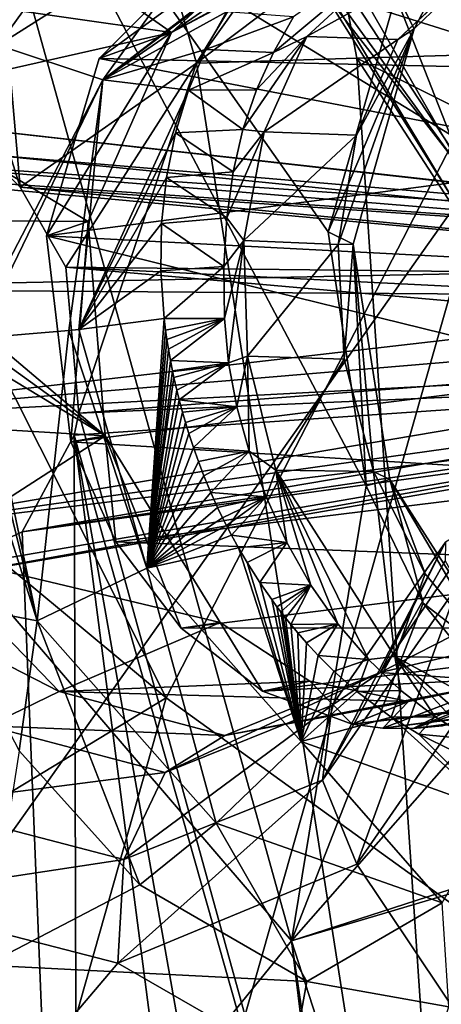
# Model space of a CAD drawing. Header units: metres. Extents: x -150 to 307, y -550 to 84.
# Tile 418 of 656: x 186.48 to 188.46, y 7.5 to 12.11. Entities that reach past the tile are written whole.
import ezdxf

# ---------------------------------------------------------------- set-up
doc = ezdxf.new("R2010")
doc.units = ezdxf.units.M
doc.layers.add('solid_26006363', color=7, linetype='CONTINUOUS')

msp = doc.modelspace()

# ---------------------------------------------------------------- linework, layer by layer
at = {"layer": 'solid_26006363'}
for points in [[(188.463837, 22.901747, 908.308228), (185.202988, 13.583079, 906.254822), (188.67836, 11.459098, 909.62439)], [(187.168488, 8.932622, 905.548157), (182.721359, 12.630058, 900.684631), (181.84285, 19.517756, 899.064392)], [(189.133835, 12.746095, 907.299255), (187.168488, 8.932622, 905.548157), (181.84285, 19.517756, 899.064392)], [(186.053024, 16.268606, 876.759033), (184.686066, 17.076876, 875.925293), (186.484726, 11.324108, 876.407166)], [(186.32666, 11.47601, 876.307861), (186.484726, 11.324108, 876.407166), (184.686066, 17.076876, 875.925293)], [(187.310318, 11.904219, 877.088562), (186.053024, 16.268606, 876.759033), (186.484726, 11.324108, 876.407166)], [(188.198196, 13.375376, 877.92041), (186.053024, 16.268606, 876.759033), (187.310318, 11.904219, 877.088562)], [(186.114944, 13.693623, 868.388306), (187.754227, 7.793361, 868.782837), (184.646271, 11.416631, 866.888733)], [(188.104507, 9.924617, 869.306946), (187.754227, 7.793361, 868.782837), (186.114944, 13.693623, 868.388306)], [(187.926468, 11.11421, 869.328247), (188.104507, 9.924617, 869.306946), (186.114944, 13.693623, 868.388306)], [(188.246277, 12.230271, 869.718994), (187.926468, 11.11421, 869.328247), (186.114944, 13.693623, 868.388306)], [(188.67836, 11.459098, 909.62439), (185.202988, 13.583079, 906.254822), (185.365829, 6.77781, 906.815918)], [(188.002655, 12.879412, 877.71637), (188.198196, 13.375376, 877.92041), (187.310318, 11.904219, 877.088562)], [(186.382111, 11.989601, 871.090759), (187.121246, 13.016073, 871.783997), (186.458862, 12.881181, 871.373108)], [(187.496994, 12.696296, 871.622131), (187.121246, 13.016073, 871.783997), (186.382111, 11.989601, 871.090759)], [(187.969269, 12.403678, 877.63562), (188.002655, 12.879412, 877.71637), (187.310318, 11.904219, 877.088562)], [(188.574844, 11.368649, 875.947388), (187.860504, 12.619018, 875.628357), (187.979218, 12.890395, 875.828979)], [(189.006699, 12.870259, 876.5849), (187.969269, 12.403678, 877.63562), (189.055801, 11.957004, 876.516663)], [(189.006699, 12.870259, 876.5849), (188.633072, 12.035271, 876.210632), (187.979218, 12.890395, 875.828979)], [(188.574844, 11.368649, 875.947388), (187.979218, 12.890395, 875.828979), (188.633072, 12.035271, 876.210632)], [(189.133835, 12.746095, 907.299255), (199.540802, 0, 917.246277), (187.168488, 8.932622, 905.548157)], [(188.328644, 12.064632, 869.882629), (188.246277, 12.230271, 869.718994), (188.680649, 12.741053, 870.108093)], [(189.002563, 12.716041, 870.463989), (188.328644, 12.064632, 869.882629), (188.680649, 12.741053, 870.108093)], [(186.871674, 11.827175, 871.031128), (187.496994, 12.696296, 871.622131), (186.382111, 11.989601, 871.090759)], [(187.84024, 12.574907, 871.306213), (187.496994, 12.696296, 871.622131), (186.871674, 11.827175, 871.031128)], [(188.251938, 12.016022, 870.115051), (188.328644, 12.064632, 869.882629), (189.002563, 12.716041, 870.463989)], [(188.8992, 12.625423, 870.670166), (188.251938, 12.016022, 870.115051), (189.002563, 12.716041, 870.463989)], [(187.848083, 12.652122, 872.583374), (186.853714, 11.926608, 871.750488), (187.193039, 12.047771, 872.018677)], [(187.848083, 12.652122, 872.583374), (187.444046, 12.519187, 872.268005), (186.853714, 11.926608, 871.750488)], [(188.275406, 12.641773, 872.896606), (187.848083, 12.652122, 872.583374), (187.193039, 12.047771, 872.018677)], [(188.275406, 12.641773, 872.896606), (187.193039, 12.047771, 872.018677), (187.990005, 12.471308, 872.664063)], [(187.168488, 8.932622, 905.548157), (183.208435, 6.527585, 901.543945), (182.721359, 12.630058, 900.684631)], [(187.669876, 11.954435, 870.505737), (187.826477, 12.028686, 870.631409), (188.463196, 12.617647, 871.178406)], [(187.764725, 12.12167, 870.598694), (187.669876, 11.954435, 870.505737), (188.463196, 12.617647, 871.178406)], [(187.826477, 12.028686, 870.631409), (188.251938, 12.016022, 870.115051), (188.8992, 12.625423, 870.670166)], [(188.463196, 12.617647, 871.178406), (187.826477, 12.028686, 870.631409), (188.8992, 12.625423, 870.670166)], [(188.574844, 11.368649, 875.947388), (187.832382, 12.396066, 875.352661), (187.860504, 12.619018, 875.628357)], [(187.694656, 12.449936, 871.184204), (187.84024, 12.574907, 871.306213), (186.871674, 11.827175, 871.031128)], [(189.528503, 11.864774, 869.298523), (186.853714, 11.926608, 871.750488), (187.444046, 12.519187, 872.268005)], [(189.842148, 12.170798, 869.572815), (189.528503, 11.864774, 869.298523), (187.444046, 12.519187, 872.268005)], [(187.193039, 12.047771, 872.018677), (186.139786, 12.197983, 873.356873), (186.562546, 12.492931, 873.717712)], [(187.990005, 12.471308, 872.664063), (187.193039, 12.047771, 872.018677), (186.562546, 12.492931, 873.717712)], [(187.564148, 12.306142, 871.067444), (187.694656, 12.449936, 871.184204), (186.871674, 11.827175, 871.031128)], [(188.060089, 11.927363, 877.648499), (187.969269, 12.403678, 877.63562), (187.310318, 11.904219, 877.088562)], [(188.501389, 11.280881, 875.452454), (187.897781, 12.247848, 875.034851), (187.832382, 12.396066, 875.352661)], [(188.574844, 11.368649, 875.947388), (188.501389, 11.280881, 875.452454), (187.832382, 12.396066, 875.352661)], [(189.055801, 11.957004, 876.516663), (187.969269, 12.403678, 877.63562), (188.060089, 11.927363, 877.648499)], [(187.449829, 12.144882, 870.95697), (187.564148, 12.306142, 871.067444), (186.871674, 11.827175, 871.031128)], [(188.654465, 11.271521, 875.002319), (188.049149, 12.193941, 874.715149), (187.897781, 12.247848, 875.034851)], [(188.501389, 11.280881, 875.452454), (188.654465, 11.271521, 875.002319), (187.897781, 12.247848, 875.034851)], [(188.328644, 12.064632, 869.882629), (187.926468, 11.11421, 869.328247), (188.246277, 12.230271, 869.718994)], [(187.193039, 12.047771, 872.018677), (185.837967, 11.74233, 873.047424), (186.139786, 12.197983, 873.356873)], [(189.25296, 11.815172, 873.51825), (188.888336, 12.195876, 873.293213), (188.049149, 12.193941, 874.715149)], [(189.25296, 11.815172, 873.51825), (188.049149, 12.193941, 874.715149), (188.654465, 11.271521, 875.002319)], [(187.352509, 11.968167, 870.85437), (187.449829, 12.144882, 870.95697), (186.871674, 11.827175, 871.031128)], [(187.764725, 12.12167, 870.598694), (187.449829, 12.144882, 870.95697), (187.352509, 11.968167, 870.85437)], [(187.764725, 12.12167, 870.598694), (187.352509, 11.968167, 870.85437), (187.669876, 11.954435, 870.505737)], [(187.193039, 12.047771, 872.018677), (186.80249, 11.162688, 871.608948), (185.837967, 11.74233, 873.047424)], [(186.608566, 11.095744, 871.454407), (186.80249, 11.162688, 871.608948), (187.193039, 12.047771, 872.018677)], [(186.853714, 11.926608, 871.750488), (186.608566, 11.095744, 871.454407), (187.193039, 12.047771, 872.018677)], [(188.328644, 12.064632, 869.882629), (188.043762, 11.057218, 869.523376), (187.926468, 11.11421, 869.328247)], [(187.973251, 11.055844, 869.764038), (188.043762, 11.057218, 869.523376), (188.328644, 12.064632, 869.882629)], [(188.05954, 11.567613, 869.906372), (187.973251, 11.055844, 869.764038), (188.328644, 12.064632, 869.882629)], [(188.251938, 12.016022, 870.115051), (188.05954, 11.567613, 869.906372), (188.328644, 12.064632, 869.882629)], [(187.527542, 11.594423, 870.350891), (187.626511, 11.583162, 870.422791), (187.826477, 12.028686, 870.631409)], [(187.591064, 11.779651, 870.423462), (187.527542, 11.594423, 870.350891), (187.826477, 12.028686, 870.631409)], [(187.669876, 11.954435, 870.505737), (187.591064, 11.779651, 870.423462), (187.826477, 12.028686, 870.631409)], [(187.826477, 12.028686, 870.631409), (187.626511, 11.583162, 870.422791), (188.251938, 12.016022, 870.115051)], [(187.626511, 11.583162, 870.422791), (188.05954, 11.567613, 869.906372), (188.251938, 12.016022, 870.115051)], [(186.871674, 11.827175, 871.031128), (186.382111, 11.989601, 871.090759), (186.241928, 10.614361, 870.759644)], [(187.272842, 11.778723, 870.761536), (187.352509, 11.968167, 870.85437), (186.871674, 11.827175, 871.031128)], [(187.669876, 11.954435, 870.505737), (187.352509, 11.968167, 870.85437), (187.272842, 11.778723, 870.761536)], [(187.669876, 11.954435, 870.505737), (187.272842, 11.778723, 870.761536), (187.591064, 11.779651, 870.423462)], [(189.055801, 11.957004, 876.516663), (188.060089, 11.927363, 877.648499), (189.535553, 11.192945, 876.793823)], [(187.310318, 11.904219, 877.088562), (186.484726, 11.324108, 876.407166), (186.698898, 10.948485, 876.522888)], [(189.31514, 11.450075, 869.091675), (186.608566, 11.095744, 871.454407), (186.853714, 11.926608, 871.750488)], [(187.310318, 11.904219, 877.088562), (186.698898, 10.948485, 876.522888), (186.759949, 10.264631, 876.491821)], [(187.310318, 11.904219, 877.088562), (186.759949, 10.264631, 876.491821), (188.626129, 3.492586, 877.426025)], [(189.528503, 11.864774, 869.298523), (189.31514, 11.450075, 869.091675), (186.853714, 11.926608, 871.750488)], [(188.060089, 11.927363, 877.648499), (187.310318, 11.904219, 877.088562), (188.626129, 3.492586, 877.426025)], [(188.544785, 11.181284, 877.929932), (188.060089, 11.927363, 877.648499), (188.626129, 3.492586, 877.426025)], [(189.535553, 11.192945, 876.793823), (188.060089, 11.927363, 877.648499), (188.544785, 11.181284, 877.929932)], [(186.285629, 10.61704, 870.767273), (186.871674, 11.827175, 871.031128), (186.241928, 10.614361, 870.759644)], [(186.285629, 10.61704, 870.767273), (186.711792, 10.651855, 870.739624), (186.871674, 11.827175, 871.031128)], [(186.711792, 10.651855, 870.739624), (186.76004, 10.656832, 870.724304), (186.871674, 11.827175, 871.031128)], [(187.272842, 11.778723, 870.761536), (186.871674, 11.827175, 871.031128), (186.76004, 10.656832, 870.724304)], [(187.211685, 11.5788, 870.679321), (187.272842, 11.778723, 870.761536), (186.76004, 10.656832, 870.724304)], [(187.527542, 11.594423, 870.350891), (187.272842, 11.778723, 870.761536), (187.211685, 11.5788, 870.679321)], [(187.591064, 11.779651, 870.423462), (187.272842, 11.778723, 870.761536), (187.527542, 11.594423, 870.350891)], [(185.837967, 11.74233, 873.047424), (186.80249, 11.162688, 871.608948), (185.68602, 11.17042, 872.820435)], [(190.50943, 11.120791, 869.86377), (185.793427, 11.650193, 875.933777), (185.374222, 11.477213, 875.600891)], [(190.639252, 11.109449, 869.979431), (186.32666, 11.47601, 876.307861), (185.793427, 11.650193, 875.933777)], [(190.639252, 11.109449, 869.979431), (185.793427, 11.650193, 875.933777), (190.50943, 11.120791, 869.86377)], [(187.169586, 11.369771, 870.607971), (187.211685, 11.5788, 870.679321), (186.76004, 10.656832, 870.724304)], [(187.48085, 11.395113, 870.28894), (187.211685, 11.5788, 870.679321), (187.169586, 11.369771, 870.607971)], [(187.527542, 11.594423, 870.350891), (187.211685, 11.5788, 870.679321), (187.48085, 11.395113, 870.28894)], [(187.451279, 11.180529, 870.237671), (187.531296, 11.074329, 870.283142), (187.626511, 11.583162, 870.422791)], [(187.48085, 11.395113, 870.28894), (187.451279, 11.180529, 870.237671), (187.626511, 11.583162, 870.422791)], [(187.527542, 11.594423, 870.350891), (187.48085, 11.395113, 870.28894), (187.626511, 11.583162, 870.422791)], [(187.626511, 11.583162, 870.422791), (187.531296, 11.074329, 870.283142), (188.05954, 11.567613, 869.906372)], [(187.531296, 11.074329, 870.283142), (187.973251, 11.055844, 869.764038), (188.05954, 11.567613, 869.906372)], [(190.392624, 11.065314, 869.759705), (185.374222, 11.477213, 875.600891), (185.309189, 11.415681, 875.544617)], [(188.67836, 11.459098, 909.62439), (185.365829, 6.77781, 906.815918), (185.419708, 0, 907.001953)], [(190.50943, 11.120791, 869.86377), (185.374222, 11.477213, 875.600891), (190.392624, 11.065314, 869.759705)], [(188.67836, 11.459098, 909.62439), (185.419708, 0, 907.001953), (188.716003, 0, 910.032959)], [(190.755005, 11.031331, 870.082581), (186.484726, 11.324108, 876.407166), (186.32666, 11.47601, 876.307861)], [(190.755005, 11.031331, 870.082581), (186.32666, 11.47601, 876.307861), (190.639252, 11.109449, 869.979431)], [(189.31514, 11.450075, 869.091675), (189.217499, 10.959201, 868.968018), (186.608566, 11.095744, 871.454407)], [(187.754227, 7.793361, 868.782837), (186.060806, 5.708463, 867.189331), (184.646271, 11.416631, 866.888733)], [(190.301346, 10.953656, 869.678345), (185.309189, 11.415681, 875.544617), (185.044922, 10.848228, 875.274658)], [(190.392624, 11.065314, 869.759705), (185.309189, 11.415681, 875.544617), (190.301346, 10.953656, 869.678345)], [(187.48085, 11.395113, 870.28894), (187.169586, 11.369771, 870.607971), (187.451279, 11.180529, 870.237671)], [(187.146744, 11.153065, 870.548096), (187.169586, 11.369771, 870.607971), (186.76004, 10.656832, 870.724304)], [(187.451279, 11.180529, 870.237671), (187.169586, 11.369771, 870.607971), (187.146744, 11.153065, 870.548096)], [(190.835236, 10.90332, 870.154053), (186.698898, 10.948485, 876.522888), (186.484726, 11.324108, 876.407166)], [(190.835236, 10.90332, 870.154053), (186.484726, 11.324108, 876.407166), (190.755005, 11.031331, 870.082581)], [(186.88295, 10.158528, 871.5401), (185.674789, 11.031861, 872.783569), (185.68602, 11.17042, 872.820435)], [(186.80249, 11.162688, 871.608948), (186.88295, 10.158528, 871.5401), (185.68602, 11.17042, 872.820435)], [(186.608566, 11.095744, 871.454407), (186.721939, 10.130691, 871.414124), (186.80249, 11.162688, 871.608948)], [(186.721939, 10.130691, 871.414124), (186.88295, 10.158528, 871.5401), (186.80249, 11.162688, 871.608948)], [(187.451279, 11.180529, 870.237671), (187.146744, 11.153065, 870.548096), (187.437912, 10.951883, 870.196838)], [(187.451279, 11.180529, 870.237671), (187.437912, 10.951883, 870.196838), (187.531296, 11.074329, 870.283142)], [(187.142975, 10.931544, 870.500793), (187.146744, 11.153065, 870.548096), (186.76004, 10.656832, 870.724304)], [(187.437912, 10.951883, 870.196838), (187.146744, 11.153065, 870.548096), (187.142975, 10.931544, 870.500793)], [(189.246521, 10.445978, 868.943237), (186.721939, 10.130691, 871.414124), (186.608566, 11.095744, 871.454407)], [(189.217499, 10.959201, 868.968018), (189.246521, 10.445978, 868.943237), (186.608566, 11.095744, 871.454407)], [(187.437912, 10.951883, 870.196838), (187.440414, 10.709082, 870.16626), (187.531296, 11.074329, 870.283142)], [(187.440414, 10.709082, 870.16626), (187.460266, 10.501721, 870.15387), (187.531296, 11.074329, 870.283142)], [(187.460266, 10.501721, 870.15387), (187.549286, 10.531924, 870.224854), (187.531296, 11.074329, 870.283142)], [(187.531296, 11.074329, 870.283142), (187.549286, 10.531924, 870.224854), (187.973251, 11.055844, 869.764038)], [(188.043762, 11.057218, 869.523376), (188.104507, 9.924617, 869.306946), (187.926468, 11.11421, 869.328247)], [(186.88295, 10.158528, 871.5401), (185.671997, 10.891337, 872.752747), (185.674789, 11.031861, 872.783569)], [(187.549286, 10.531924, 870.224854), (188.000488, 10.517853, 869.702209), (187.973251, 11.055844, 869.764038)], [(187.973251, 11.055844, 869.764038), (188.000488, 10.517853, 869.702209), (188.043762, 11.057218, 869.523376)], [(188.000488, 10.517853, 869.702209), (188.138855, 9.992263, 869.727844), (188.043762, 11.057218, 869.523376)], [(188.043762, 11.057218, 869.523376), (188.214859, 9.954477, 869.493286), (188.104507, 9.924617, 869.306946)], [(188.138855, 9.992263, 869.727844), (188.214859, 9.954477, 869.493286), (188.043762, 11.057218, 869.523376)], [(190.301346, 10.953656, 869.678345), (185.044922, 10.848228, 875.274658), (190.246994, 10.812201, 869.629944)], [(190.863525, 10.58165, 870.17926), (186.759949, 10.264631, 876.491821), (186.698898, 10.948485, 876.522888)], [(190.871597, 10.742071, 870.186462), (190.863525, 10.58165, 870.17926), (186.698898, 10.948485, 876.522888)], [(190.871597, 10.742071, 870.186462), (186.698898, 10.948485, 876.522888), (190.835236, 10.90332, 870.154053)], [(186.76004, 10.656832, 870.724304), (187.158218, 10.709092, 870.466797), (187.142975, 10.931544, 870.500793)], [(187.437912, 10.951883, 870.196838), (187.142975, 10.931544, 870.500793), (187.158218, 10.709092, 870.466797)], [(187.437912, 10.951883, 870.196838), (187.158218, 10.709092, 870.466797), (187.440414, 10.709082, 870.16626)], [(186.88295, 10.158528, 871.5401), (185.77002, 10.226288, 872.694702), (185.671997, 10.891337, 872.752747)], [(190.246994, 10.812201, 869.629944), (185.044922, 10.848228, 875.274658), (185.098038, 10.218384, 875.235535)], [(190.246994, 10.812201, 869.629944), (185.098038, 10.218384, 875.235535), (190.238922, 10.651779, 869.622742)], [(187.078171, 9.539841, 870.806702), (187.158218, 10.709092, 870.466797), (186.76004, 10.656832, 870.724304)], [(187.078171, 9.539841, 870.806702), (187.165344, 10.653829, 870.460022), (187.158218, 10.709092, 870.466797)], [(187.158218, 10.709092, 870.466797), (187.165344, 10.653829, 870.460022), (187.440414, 10.709082, 870.16626)], [(187.165344, 10.653829, 870.460022), (187.171326, 10.61024, 870.45575), (187.440414, 10.709082, 870.16626)], [(187.171326, 10.61024, 870.45575), (187.178482, 10.565187, 870.45166), (187.440414, 10.709082, 870.16626)], [(187.178482, 10.565187, 870.45166), (187.187897, 10.511591, 870.44751), (187.440414, 10.709082, 870.16626)], [(187.187897, 10.511591, 870.44751), (187.460266, 10.501721, 870.15387), (187.440414, 10.709082, 870.16626)], [(187.078171, 9.539841, 870.806702), (186.76004, 10.656832, 870.724304), (186.711792, 10.651855, 870.739624)], [(187.078171, 9.539841, 870.806702), (187.171326, 10.61024, 870.45575), (187.165344, 10.653829, 870.460022)], [(190.238922, 10.651779, 869.622742), (185.098038, 10.218384, 875.235535), (190.275284, 10.49053, 869.655151)], [(186.564682, 9.292723, 870.851257), (186.146591, 10.609121, 870.735901), (186.118301, 9.378813, 870.62793)], [(186.564682, 9.292723, 870.851257), (186.241928, 10.614361, 870.759644), (186.146591, 10.609121, 870.735901)], [(186.564682, 9.292723, 870.851257), (186.285629, 10.61704, 870.767273), (186.241928, 10.614361, 870.759644)], [(186.564682, 9.292723, 870.851257), (186.711792, 10.651855, 870.739624), (186.285629, 10.61704, 870.767273)], [(187.078171, 9.539841, 870.806702), (186.711792, 10.651855, 870.739624), (186.564682, 9.292723, 870.851257)], [(187.078171, 9.539841, 870.806702), (187.178482, 10.565187, 870.45166), (187.171326, 10.61024, 870.45575)], [(190.809174, 10.440194, 870.130798), (186.759949, 10.264631, 876.491821), (190.863525, 10.58165, 870.17926)], [(187.078171, 9.539841, 870.806702), (187.187897, 10.511591, 870.44751), (187.178482, 10.565187, 870.45166)], [(187.460266, 10.501721, 870.15387), (187.499191, 10.294692, 870.15625), (187.549286, 10.531924, 870.224854)], [(187.499191, 10.294692, 870.15625), (187.557114, 10.087529, 870.173523), (187.549286, 10.531924, 870.224854)], [(187.549286, 10.531924, 870.224854), (187.681686, 9.998949, 870.256775), (188.000488, 10.517853, 869.702209)], [(187.557114, 10.087529, 870.173523), (187.681686, 9.998949, 870.256775), (187.549286, 10.531924, 870.224854)], [(187.681686, 9.998949, 870.256775), (188.138855, 9.992263, 869.727844), (188.000488, 10.517853, 869.702209)], [(190.275284, 10.49053, 869.655151), (185.098038, 10.218384, 875.235535), (185.452332, 9.673949, 875.438721)], [(190.275284, 10.49053, 869.655151), (185.452332, 9.673949, 875.438721), (190.355515, 10.362519, 869.726624)], [(187.078171, 9.539841, 870.806702), (187.197418, 10.462865, 870.444519), (187.187897, 10.511591, 870.44751)], [(187.187897, 10.511591, 870.44751), (187.197418, 10.462865, 870.444519), (187.460266, 10.501721, 870.15387)], [(187.197418, 10.462865, 870.444519), (187.203995, 10.431636, 870.442932), (187.460266, 10.501721, 870.15387)], [(187.203995, 10.431636, 870.442932), (187.217316, 10.373054, 870.440796), (187.460266, 10.501721, 870.15387)], [(187.217316, 10.373054, 870.440796), (187.228516, 10.327804, 870.439819), (187.460266, 10.501721, 870.15387)], [(187.228516, 10.327804, 870.439819), (187.499191, 10.294692, 870.15625), (187.460266, 10.501721, 870.15387)], [(190.809174, 10.440194, 870.130798), (186.493347, 9.709652, 876.230652), (186.737701, 10.162107, 876.463745)], [(190.717896, 10.328536, 870.0495), (186.493347, 9.709652, 876.230652), (190.809174, 10.440194, 870.130798)], [(189.246521, 10.445978, 868.943237), (189.396774, 9.964927, 869.017883), (186.721939, 10.130691, 871.414124)], [(190.809174, 10.440194, 870.130798), (186.737701, 10.162107, 876.463745), (186.759949, 10.264631, 876.491821)], [(187.078171, 9.539841, 870.806702), (187.203995, 10.431636, 870.442932), (187.197418, 10.462865, 870.444519)], [(187.078171, 9.539841, 870.806702), (187.217316, 10.373054, 870.440796), (187.203995, 10.431636, 870.442932)], [(190.355515, 10.362519, 869.726624), (185.452332, 9.673949, 875.438721), (190.471268, 10.284401, 869.829773)], [(187.078171, 9.539841, 870.806702), (187.228516, 10.327804, 870.439819), (187.217316, 10.373054, 870.440796)], [(190.471268, 10.284401, 869.829773), (185.452332, 9.673949, 875.438721), (185.836807, 9.485541, 875.709045)], [(190.471268, 10.284401, 869.829773), (185.836807, 9.485541, 875.709045), (185.990829, 9.4741, 875.824646)], [(190.471268, 10.284401, 869.829773), (185.990829, 9.4741, 875.824646), (190.601089, 10.273059, 869.945435)], [(190.601089, 10.273059, 869.945435), (186.493347, 9.709652, 876.230652), (190.717896, 10.328536, 870.0495)], [(187.078171, 9.539841, 870.806702), (187.243942, 10.269991, 870.439453), (187.228516, 10.327804, 870.439819)], [(187.228516, 10.327804, 870.439819), (187.243942, 10.269991, 870.439453), (187.499191, 10.294692, 870.15625)], [(187.243942, 10.269991, 870.439453), (187.257751, 10.221902, 870.439941), (187.499191, 10.294692, 870.15625)], [(187.257751, 10.221902, 870.439941), (187.273438, 10.170735, 870.441284), (187.499191, 10.294692, 870.15625)], [(187.273438, 10.170735, 870.441284), (187.295227, 10.10479, 870.444153), (187.499191, 10.294692, 870.15625)], [(187.295227, 10.10479, 870.444153), (187.557114, 10.087529, 870.173523), (187.499191, 10.294692, 870.15625)], [(190.601089, 10.273059, 869.945435), (185.990829, 9.4741, 875.824646), (186.493347, 9.709652, 876.230652)], [(186.759949, 10.264631, 876.491821), (186.737701, 10.162107, 876.463745), (188.626129, 3.492586, 877.426025)], [(187.078171, 9.539841, 870.806702), (187.257751, 10.221902, 870.439941), (187.243942, 10.269991, 870.439453)], [(186.88295, 10.158528, 871.5401), (186.037537, 9.614157, 872.786133), (185.77002, 10.226288, 872.694702)], [(187.078171, 9.539841, 870.806702), (187.273438, 10.170735, 870.441284), (187.257751, 10.221902, 870.439941)], [(186.88295, 10.158528, 871.5401), (187.420898, 9.284535, 871.846436), (186.037537, 9.614157, 872.786133)], [(186.493347, 9.709652, 876.230652), (186.758484, 3.166619, 875.9422), (186.737701, 10.162107, 876.463745)], [(186.721939, 10.130691, 871.414124), (186.931763, 9.662817, 871.516296), (186.88295, 10.158528, 871.5401)], [(186.737701, 10.162107, 876.463745), (187.97998, 3.1377, 876.90564), (188.626129, 3.492586, 877.426025)], [(186.737701, 10.162107, 876.463745), (187.707397, 2.685997, 876.675903), (187.97998, 3.1377, 876.90564)], [(186.758484, 3.166619, 875.9422), (187.707397, 2.685997, 876.675903), (186.737701, 10.162107, 876.463745)], [(187.238678, 9.257808, 871.703613), (187.420898, 9.284535, 871.846436), (186.88295, 10.158528, 871.5401)], [(186.931763, 9.662817, 871.516296), (187.238678, 9.257808, 871.703613), (186.88295, 10.158528, 871.5401)], [(187.078171, 9.539841, 870.806702), (187.295227, 10.10479, 870.444153), (187.273438, 10.170735, 870.441284)], [(189.396774, 9.964927, 869.017883), (186.931763, 9.662817, 871.516296), (186.721939, 10.130691, 871.414124)], [(187.078171, 9.539841, 870.806702), (187.318588, 10.03944, 870.448425), (187.295227, 10.10479, 870.444153)], [(187.295227, 10.10479, 870.444153), (187.318588, 10.03944, 870.448425), (187.557114, 10.087529, 870.173523)], [(187.318588, 10.03944, 870.448425), (187.344757, 9.971638, 870.454407), (187.557114, 10.087529, 870.173523)], [(187.344757, 9.971638, 870.454407), (187.377243, 9.89385, 870.463196), (187.557114, 10.087529, 870.173523)], [(187.377243, 9.89385, 870.463196), (187.635559, 9.874045, 870.206177), (187.557114, 10.087529, 870.173523)], [(187.557114, 10.087529, 870.173523), (187.635559, 9.874045, 870.206177), (187.681686, 9.998949, 870.256775)], [(187.078171, 9.539841, 870.806702), (187.344757, 9.971638, 870.454407), (187.318588, 10.03944, 870.448425)], [(189.396774, 9.964927, 869.017883), (189.651566, 9.557634, 869.184021), (186.931763, 9.662817, 871.516296)], [(187.078171, 9.539841, 870.806702), (187.377243, 9.89385, 870.463196), (187.344757, 9.971638, 870.454407)], [(187.635559, 9.874045, 870.206177), (187.732941, 9.659339, 870.253723), (187.681686, 9.998949, 870.256775)], [(187.681686, 9.998949, 870.256775), (188.237564, 9.126058, 870.57605), (188.138855, 9.992263, 869.727844)], [(188.114517, 9.11215, 870.480347), (188.237564, 9.126058, 870.57605), (187.681686, 9.998949, 870.256775)], [(187.972107, 9.278844, 870.390747), (188.114517, 9.11215, 870.480347), (187.681686, 9.998949, 870.256775)], [(187.844803, 9.459914, 870.314941), (187.972107, 9.278844, 870.390747), (187.681686, 9.998949, 870.256775)], [(187.732941, 9.659339, 870.253723), (187.844803, 9.459914, 870.314941), (187.681686, 9.998949, 870.256775)], [(188.138855, 9.992263, 869.727844), (188.3806, 9.512188, 869.841553), (188.214859, 9.954477, 869.493286)], [(188.237564, 9.126058, 870.57605), (188.3806, 9.512188, 869.841553), (188.138855, 9.992263, 869.727844)], [(188.104507, 9.924617, 869.306946), (188.370773, 9.375648, 869.442993), (187.754227, 7.793361, 868.782837)], [(188.214859, 9.954477, 869.493286), (188.370773, 9.375648, 869.442993), (188.104507, 9.924617, 869.306946)], [(188.214859, 9.954477, 869.493286), (188.794739, 9.046963, 869.813965), (188.370773, 9.375648, 869.442993)], [(188.709106, 9.115778, 870.03595), (188.794739, 9.046963, 869.813965), (188.214859, 9.954477, 869.493286)], [(188.3806, 9.512188, 869.841553), (188.709106, 9.115778, 870.03595), (188.214859, 9.954477, 869.493286)], [(187.078171, 9.539841, 870.806702), (187.408768, 9.824053, 870.472961), (187.377243, 9.89385, 870.463196)], [(187.377243, 9.89385, 870.463196), (187.408768, 9.824053, 870.472961), (187.635559, 9.874045, 870.206177)], [(187.408768, 9.824053, 870.472961), (187.431976, 9.775733, 870.480774), (187.635559, 9.874045, 870.206177)], [(187.431976, 9.775733, 870.480774), (187.450653, 9.738474, 870.487427), (187.635559, 9.874045, 870.206177)], [(187.450653, 9.738474, 870.487427), (187.474411, 9.693008, 870.496338), (187.635559, 9.874045, 870.206177)], [(187.474411, 9.693008, 870.496338), (187.732941, 9.659339, 870.253723), (187.635559, 9.874045, 870.206177)], [(187.078171, 9.539841, 870.806702), (187.431976, 9.775733, 870.480774), (187.408768, 9.824053, 870.472961)], [(187.078171, 9.539841, 870.806702), (187.450653, 9.738474, 870.487427), (187.431976, 9.775733, 870.480774)], [(187.078171, 9.539841, 870.806702), (187.474411, 9.693008, 870.496338), (187.450653, 9.738474, 870.487427)], [(188.169083, 9.05077, 874.330444), (188.655701, 9.768654, 874.790039), (188.4758, 9.661407, 875.251099)], [(189.438522, 9.696541, 873.426331), (188.655701, 9.768654, 874.790039), (188.169083, 9.05077, 874.330444)], [(186.493347, 9.709652, 876.230652), (185.990829, 9.4741, 875.824646), (186.758484, 3.166619, 875.9422)], [(187.078171, 9.539841, 870.806702), (187.506851, 9.634014, 870.509155), (187.474411, 9.693008, 870.496338)], [(187.474411, 9.693008, 870.496338), (187.506851, 9.634014, 870.509155), (187.732941, 9.659339, 870.253723)], [(189.145294, 9.280008, 873.161865), (189.438522, 9.696541, 873.426331), (188.169083, 9.05077, 874.330444)], [(189.651566, 9.557634, 869.184021), (187.238678, 9.257808, 871.703613), (186.931763, 9.662817, 871.516296)], [(187.506851, 9.634014, 870.509155), (187.547058, 9.565337, 870.526001), (187.732941, 9.659339, 870.253723)], [(187.547058, 9.565337, 870.526001), (187.606598, 9.471558, 870.552673), (187.732941, 9.659339, 870.253723)], [(187.606598, 9.471558, 870.552673), (187.844803, 9.459914, 870.314941), (187.732941, 9.659339, 870.253723)], [(187.899811, 8.546939, 875.143005), (187.944641, 8.896806, 874.745178), (188.4758, 9.661407, 875.251099)], [(188.474335, 9.574306, 875.482178), (187.899811, 8.546939, 875.143005), (188.4758, 9.661407, 875.251099)], [(188.169083, 9.05077, 874.330444), (188.4758, 9.661407, 875.251099), (187.944641, 8.896806, 874.745178)], [(186.667252, 8.962263, 873.168091), (185.648346, 9.484797, 873.083374), (186.037537, 9.614157, 872.786133)], [(187.420898, 9.284535, 871.846436), (186.667252, 8.962263, 873.168091), (186.037537, 9.614157, 872.786133)], [(187.078171, 9.539841, 870.806702), (187.799561, 8.727894, 871.208862), (187.506851, 9.634014, 870.509155)], [(187.799561, 8.727894, 871.208862), (187.547058, 9.565337, 870.526001), (187.506851, 9.634014, 870.509155)], [(189.651566, 9.557634, 869.184021), (189.988098, 9.261872, 869.425842), (187.238678, 9.257808, 871.703613)], [(187.799561, 8.727894, 871.208862), (187.606598, 9.471558, 870.552673), (187.547058, 9.565337, 870.526001)], [(188.474335, 9.574306, 875.482178), (188.536774, 9.462261, 875.715637), (187.899811, 8.546939, 875.143005)], [(187.078171, 9.539841, 870.806702), (186.564682, 9.292723, 870.851257), (187.402802, 8.344599, 871.358521)], [(187.078171, 9.539841, 870.806702), (187.402802, 8.344599, 871.358521), (187.799561, 8.727894, 871.208862)], [(188.237564, 9.126058, 870.57605), (188.709106, 9.115778, 870.03595), (188.3806, 9.512188, 869.841553)], [(185.309601, 6.980926, 875.048889), (186.758484, 3.166619, 875.9422), (185.836807, 9.485541, 875.709045)], [(186.667252, 8.962263, 873.168091), (186.335129, 8.800418, 873.49707), (185.648346, 9.484797, 873.083374)], [(185.990829, 9.4741, 875.824646), (185.836807, 9.485541, 875.709045), (186.758484, 3.166619, 875.9422)], [(187.606598, 9.471558, 870.552673), (187.661942, 9.391709, 870.578979), (187.844803, 9.459914, 870.314941)], [(187.799561, 8.727894, 871.208862), (187.661942, 9.391709, 870.578979), (187.606598, 9.471558, 870.552673)], [(187.661942, 9.391709, 870.578979), (187.686157, 9.358704, 870.590942), (187.844803, 9.459914, 870.314941)], [(187.686157, 9.358704, 870.590942), (187.704529, 9.334405, 870.600159), (187.844803, 9.459914, 870.314941)], [(187.704529, 9.334405, 870.600159), (187.725861, 9.306964, 870.611023), (187.844803, 9.459914, 870.314941)], [(187.725861, 9.306964, 870.611023), (187.751816, 9.274599, 870.624512), (187.844803, 9.459914, 870.314941)], [(187.751816, 9.274599, 870.624512), (187.972107, 9.278844, 870.390747), (187.844803, 9.459914, 870.314941)], [(188.536774, 9.462261, 875.715637), (188.060028, 8.152973, 875.380737), (187.899811, 8.546939, 875.143005)], [(188.536774, 9.462261, 875.715637), (188.807983, 9.233533, 876.049805), (188.060028, 8.152973, 875.380737)], [(186.564682, 9.292723, 870.851257), (186.118301, 9.378813, 870.62793), (186.480347, 8.683171, 870.82019)], [(187.799561, 8.727894, 871.208862), (187.686157, 9.358704, 870.590942), (187.661942, 9.391709, 870.578979)], [(188.370773, 9.375648, 869.442993), (188.739685, 8.915265, 869.672729), (187.754227, 7.793361, 868.782837)], [(188.794739, 9.046963, 869.813965), (188.739685, 8.915265, 869.672729), (188.370773, 9.375648, 869.442993)], [(187.799561, 8.727894, 871.208862), (187.704529, 9.334405, 870.600159), (187.686157, 9.358704, 870.590942)], [(187.799561, 8.727894, 871.208862), (187.725861, 9.306964, 870.611023), (187.704529, 9.334405, 870.600159)], [(186.564682, 9.292723, 870.851257), (186.480347, 8.683171, 870.82019), (187.044693, 8.05553, 871.185791)], [(187.402802, 8.344599, 871.358521), (186.564682, 9.292723, 870.851257), (187.044693, 8.05553, 871.185791)], [(187.420898, 9.284535, 871.846436), (187.840729, 9.010713, 872.137939), (186.667252, 8.962263, 873.168091)], [(187.238678, 9.257808, 871.703613), (187.619537, 8.963265, 871.963013), (187.420898, 9.284535, 871.846436)], [(187.619537, 8.963265, 871.963013), (187.840729, 9.010713, 872.137939), (187.420898, 9.284535, 871.846436)], [(187.799561, 8.727894, 871.208862), (187.751816, 9.274599, 870.624512), (187.725861, 9.306964, 870.611023)], [(187.751816, 9.274599, 870.624512), (187.784012, 9.235998, 870.641479), (187.972107, 9.278844, 870.390747)], [(187.799561, 8.727894, 871.208862), (187.784012, 9.235998, 870.641479), (187.751816, 9.274599, 870.624512)], [(187.784012, 9.235998, 870.641479), (187.825073, 9.189049, 870.663635), (187.972107, 9.278844, 870.390747)], [(187.825073, 9.189049, 870.663635), (187.879257, 9.130733, 870.693604), (187.972107, 9.278844, 870.390747)], [(187.879257, 9.130733, 870.693604), (188.114517, 9.11215, 870.480347), (187.972107, 9.278844, 870.390747)], [(188.752975, 9.008715, 872.835693), (189.145294, 9.280008, 873.161865), (188.169083, 9.05077, 874.330444)], [(189.988098, 9.261872, 869.425842), (187.619537, 8.963265, 871.963013), (187.238678, 9.257808, 871.703613)], [(189.988098, 9.261872, 869.425842), (190.372131, 9.107249, 869.717896), (187.619537, 8.963265, 871.963013)], [(187.799561, 8.727894, 871.208862), (187.825073, 9.189049, 870.663635), (187.784012, 9.235998, 870.641479)], [(188.060028, 8.152973, 875.380737), (188.807983, 9.233533, 876.049805), (189.266968, 6.349981, 876.171143)], [(187.799561, 8.727894, 871.208862), (187.879257, 9.130733, 870.693604), (187.825073, 9.189049, 870.663635)], [(190.372131, 9.107249, 869.717896), (188.03801, 8.808418, 872.267883), (187.619537, 8.963265, 871.963013)], [(187.799561, 8.727894, 871.208862), (187.953537, 9.056963, 870.73584), (187.879257, 9.130733, 870.693604)], [(187.879257, 9.130733, 870.693604), (187.953537, 9.056963, 870.73584), (188.114517, 9.11215, 870.480347)], [(187.953537, 9.056963, 870.73584), (188.060791, 8.961783, 870.79895), (188.114517, 9.11215, 870.480347)], [(190.486893, 9.091061, 869.807678), (188.03801, 8.808418, 872.267883), (190.372131, 9.107249, 869.717896)], [(190.486893, 9.091061, 869.807678), (188.182541, 8.790539, 872.376892), (188.03801, 8.808418, 872.267883)], [(188.060791, 8.961783, 870.79895), (188.265961, 8.966141, 870.579834), (188.114517, 9.11215, 870.480347)], [(188.114517, 9.11215, 870.480347), (188.265961, 8.966141, 870.579834), (188.237564, 9.126058, 870.57605)], [(190.486893, 9.091061, 869.807678), (190.601791, 9.087933, 869.89856), (188.182541, 8.790539, 872.376892)], [(190.601791, 9.087933, 869.89856), (188.323883, 8.787802, 872.485046), (188.182541, 8.790539, 872.376892)], [(188.237564, 9.126058, 870.57605), (189.031677, 8.696359, 871.13678), (188.709106, 9.115778, 870.03595)], [(188.771729, 8.65842, 870.933899), (189.031677, 8.696359, 871.13678), (188.237564, 9.126058, 870.57605)], [(188.597794, 8.738897, 870.809204), (188.771729, 8.65842, 870.933899), (188.237564, 9.126058, 870.57605)], [(188.427002, 8.842246, 870.689453), (188.597794, 8.738897, 870.809204), (188.237564, 9.126058, 870.57605)], [(188.265961, 8.966141, 870.579834), (188.427002, 8.842246, 870.689453), (188.237564, 9.126058, 870.57605)], [(190.715973, 9.097925, 869.989929), (188.462036, 8.800469, 872.592224), (188.323883, 8.787802, 872.485046)], [(190.601791, 9.087933, 869.89856), (190.715973, 9.097925, 869.989929), (188.323883, 8.787802, 872.485046)], [(188.323883, 8.787802, 872.485046), (189.094131, 9.095048, 873.104553), (188.752975, 9.008715, 872.835693)], [(188.323883, 8.787802, 872.485046), (188.979279, 9.007576, 873.008362), (189.094131, 9.095048, 873.104553)], [(188.169083, 9.05077, 874.330444), (187.944641, 8.896806, 874.745178), (187.16333, 8.582608, 874.10907)], [(187.44194, 8.755027, 873.737732), (188.169083, 9.05077, 874.330444), (187.16333, 8.582608, 874.10907)], [(188.752975, 9.008715, 872.835693), (188.169083, 9.05077, 874.330444), (187.44194, 8.755027, 873.737732)], [(187.799561, 8.727894, 871.208862), (188.060791, 8.961783, 870.79895), (187.953537, 9.056963, 870.73584)], [(187.840729, 9.010713, 872.137939), (188.30246, 8.914742, 872.481628), (186.667252, 8.962263, 873.168091)], [(188.30246, 8.914742, 872.481628), (188.752975, 9.008715, 872.835693), (187.44194, 8.755027, 873.737732)], [(187.619537, 8.963265, 871.963013), (188.03801, 8.808418, 872.267883), (187.840729, 9.010713, 872.137939)], [(188.03801, 8.808418, 872.267883), (188.30246, 8.914742, 872.481628), (187.840729, 9.010713, 872.137939)], [(188.182541, 8.790539, 872.376892), (188.752975, 9.008715, 872.835693), (188.30246, 8.914742, 872.481628)], [(188.182541, 8.790539, 872.376892), (188.323883, 8.787802, 872.485046), (188.752975, 9.008715, 872.835693)], [(188.323883, 8.787802, 872.485046), (188.462036, 8.800469, 872.592224), (188.979279, 9.007576, 873.008362)], [(186.667252, 8.962263, 873.168091), (187.44194, 8.755027, 873.737732), (186.335129, 8.800418, 873.49707)], [(188.30246, 8.914742, 872.481628), (187.44194, 8.755027, 873.737732), (186.667252, 8.962263, 873.168091)], [(187.799561, 8.727894, 871.208862), (188.221329, 8.841594, 870.897278), (188.060791, 8.961783, 870.79895)], [(188.060791, 8.961783, 870.79895), (188.221329, 8.841594, 870.897278), (188.265961, 8.966141, 870.579834)], [(188.221329, 8.841594, 870.897278), (188.427002, 8.842246, 870.689453), (188.265961, 8.966141, 870.579834)], [(187.168488, 8.932622, 905.548157), (185.941635, 4.600022, 904.455078), (183.208435, 6.527585, 901.543945)], [(187.168488, 8.932622, 905.548157), (199.540802, 0, 917.246277), (185.941635, 4.600022, 904.455078)], [(188.739685, 8.915265, 869.672729), (189.660248, 8.41087, 870.326111), (187.754227, 7.793361, 868.782837)], [(188.182541, 8.790539, 872.376892), (188.30246, 8.914742, 872.481628), (188.03801, 8.808418, 872.267883)], [(186.969116, 8.174841, 874.389526), (187.16333, 8.582608, 874.10907), (187.944641, 8.896806, 874.745178)], [(187.899811, 8.546939, 875.143005), (186.969116, 8.174841, 874.389526), (187.944641, 8.896806, 874.745178)], [(187.799561, 8.727894, 871.208862), (188.708023, 8.402394, 871.830444), (188.221329, 8.841594, 870.897278)], [(188.221329, 8.841594, 870.897278), (188.350281, 8.76228, 870.979187), (188.427002, 8.842246, 870.689453)], [(188.708023, 8.402394, 871.830444), (188.350281, 8.76228, 870.979187), (188.221329, 8.841594, 870.897278)], [(188.350281, 8.76228, 870.979187), (188.597794, 8.738897, 870.809204), (188.427002, 8.842246, 870.689453)], [(185.988876, 8.431379, 873.660095), (186.335129, 8.800418, 873.49707), (187.16333, 8.582608, 874.10907)], [(187.44194, 8.755027, 873.737732), (187.16333, 8.582608, 874.10907), (186.335129, 8.800418, 873.49707)], [(187.799561, 8.727894, 871.208862), (187.402802, 8.344599, 871.358521), (188.459793, 7.972458, 872.113708)], [(187.799561, 8.727894, 871.208862), (188.459793, 7.972458, 872.113708), (188.708023, 8.402394, 871.830444)], [(188.350281, 8.76228, 870.979187), (188.51738, 8.680003, 871.088318), (188.597794, 8.738897, 870.809204)], [(188.708023, 8.402394, 871.830444), (188.51738, 8.680003, 871.088318), (188.350281, 8.76228, 870.979187)], [(186.323166, 7.679191, 870.581177), (187.044693, 8.05553, 871.185791), (186.480347, 8.683171, 870.82019)], [(186.969116, 8.174841, 874.389526), (185.988876, 8.431379, 873.660095), (187.16333, 8.582608, 874.10907)], [(187.899811, 8.546939, 875.143005), (188.060028, 8.152973, 875.380737), (186.942535, 7.689731, 874.478943)], [(187.899811, 8.546939, 875.143005), (186.942535, 7.689731, 874.478943), (186.969116, 8.174841, 874.389526)], [(186.969116, 8.174841, 874.389526), (185.767471, 7.991961, 873.598694), (185.988876, 8.431379, 873.660095)], [(189.660248, 8.41087, 870.326111), (189.788605, 8.39855, 870.42334), (187.754227, 7.793361, 868.782837)], [(189.788605, 8.39855, 870.42334), (189.510483, 2.357226, 869.795471), (187.754227, 7.793361, 868.782837)], [(187.402802, 8.344599, 871.358521), (187.044693, 8.05553, 871.185791), (187.826218, 7.602588, 871.745239)], [(188.459793, 7.972458, 872.113708), (187.402802, 8.344599, 871.358521), (187.826218, 7.602588, 871.745239)], [(186.969116, 8.174841, 874.389526), (186.942535, 7.689731, 874.478943), (185.767471, 7.991961, 873.598694)], [(186.942535, 7.689731, 874.478943), (188.060028, 8.152973, 875.380737), (189.266968, 6.349981, 876.171143)], [(186.323166, 7.679191, 870.581177), (187.826218, 7.602588, 871.745239), (187.044693, 8.05553, 871.185791)], [(185.410095, 5.88402, 873.117859), (185.767471, 7.991961, 873.598694), (186.942535, 7.689731, 874.478943)], [(188.459793, 7.972458, 872.113708), (187.826218, 7.602588, 871.745239), (188.49028, 7.484278, 872.247803)], [(187.754227, 7.793361, 868.782837), (188.469467, 1.928203, 868.937195), (186.060806, 5.708463, 867.189331)], [(188.60672, 2.042331, 869.052917), (188.469467, 1.928203, 868.937195), (187.754227, 7.793361, 868.782837)], [(189.510483, 2.357226, 869.795471), (188.60672, 2.042331, 869.052917), (187.754227, 7.793361, 868.782837)], [(184.717926, 4.705739, 868.975647), (186.960007, 2.81928, 870.707581), (186.323166, 7.679191, 870.581177)], [(185.410095, 5.88402, 873.117859), (186.942535, 7.689731, 874.478943), (189.266968, 6.349981, 876.171143)], [(186.323166, 7.679191, 870.581177), (186.960007, 2.81928, 870.707581), (187.826218, 7.602588, 871.745239)], [(188.49028, 7.484278, 872.247803), (187.826218, 7.602588, 871.745239), (186.960007, 2.81928, 870.707581)]]:
    msp.add_3dface(points, dxfattribs=at)

doc.saveas('drawing.dxf')
